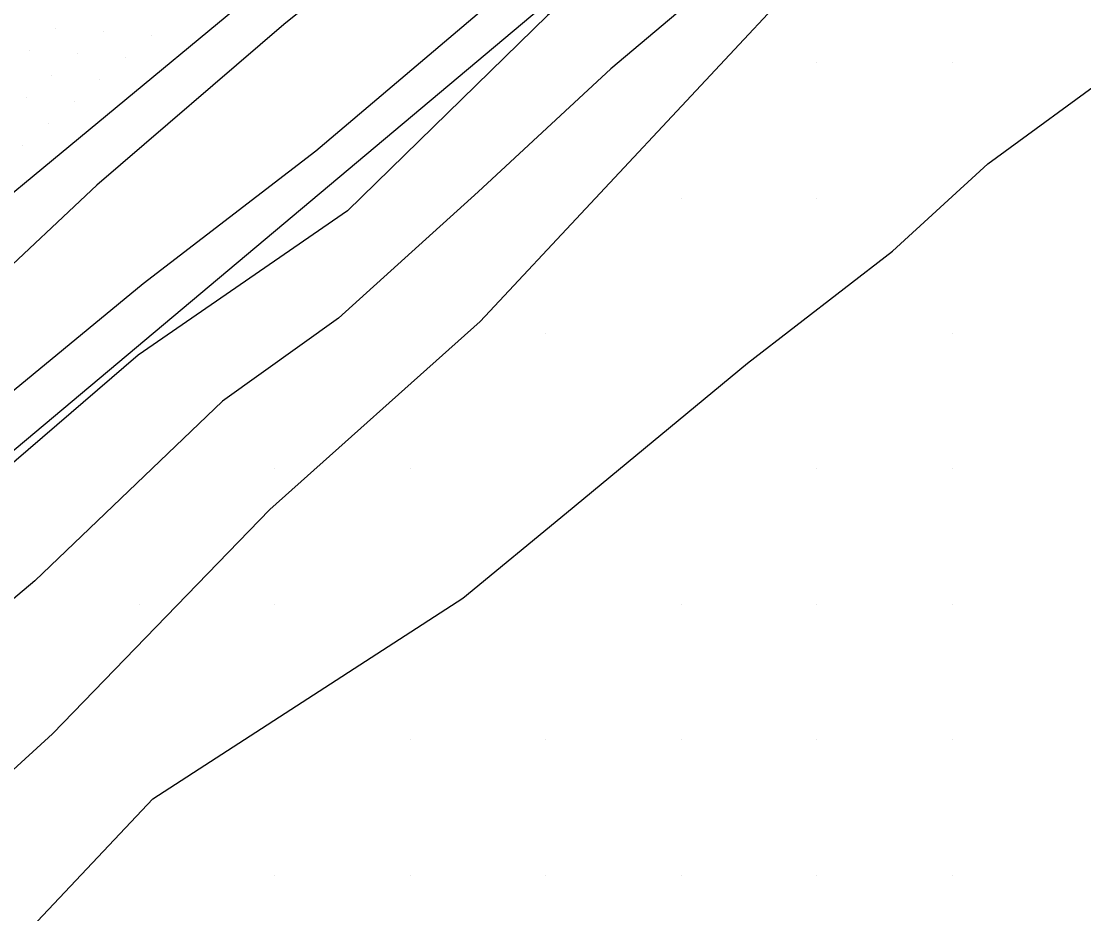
# Model space of a CAD drawing. Extents: x 1548934 to 1561348, y 809680 to 824075.
# Drawn here: x 1551561.3 to 1551639.7, y 810367.1 to 810433 of the extents above; entities that cross this region are included whole.
import ezdxf

# ---------------------------------------------------------------- set-up
doc = ezdxf.new("R2010")
doc.units = 0
for name, color, linetype in [('E_NCDOT_Vertical_Profile_Ground_Line', 7, 'Continuous'), ('Exist DTM QL2 LIDAR Elevation Point', 7, 'Continuous'), ('Exist DTM Scan Elevation Point', 7, 'Continuous'), ('Exist Vegetation Woods Line', 7, 'Continuous'), ('Pattern_8', 7, 'Continuous'), ('PH Exist DTM Breakline', 7, 'Continuous')]:
    doc.layers.add(name, color=color, linetype=linetype)

msp = doc.modelspace()

# ---------------------------------------------------------------- linework, layer by layer
at = {"layer": 'E_NCDOT_Vertical_Profile_Ground_Line'}
msp.add_lwpolyline([(1551472.114, 810348.455), (1551474.033, 810349.864), (1551485.635, 810359.04), (1551508.804, 810378.107), (1551532.171, 810396.944), (1551555.367, 810415.98), (1551578.48, 810435.112), (1551601.469, 810454.389), (1551624.767, 810473.305), (1551647.833, 810492.493), (1551655.173, 810499.148), (1551678.162, 810518.425), (1551701.203, 810537.641), (1551723.995, 810557.146), (1551746.83, 810576.602), (1551761.526, 810588.983)], dxfattribs=at)
at = {"layer": 'Exist DTM QL2 LIDAR Elevation Point'}
for p, q in [((1551619.989, 810429.965), (1551619.989, 810429.965)), ((1551629.989, 810429.965), (1551629.989, 810429.965)), ((1551609.988, 810419.965), (1551609.988, 810419.965)), ((1551619.989, 810419.965), (1551619.989, 810419.965)), ((1551599.987, 810409.964), (1551599.987, 810409.964)), ((1551629.989, 810409.964), (1551629.989, 810409.964)), ((1551579.985, 810399.963), (1551579.985, 810399.963)), ((1551589.986, 810399.963), (1551589.986, 810399.963)), ((1551619.989, 810399.963), (1551619.989, 810399.963)), ((1551629.989, 810399.963), (1551629.989, 810399.963)), ((1551569.985, 810389.962), (1551569.985, 810389.962)), ((1551579.985, 810389.962), (1551579.985, 810389.962)), ((1551609.988, 810389.962), (1551609.988, 810389.962)), ((1551619.989, 810389.962), (1551619.989, 810389.962)), ((1551629.989, 810389.962), (1551629.989, 810389.962)), ((1551589.986, 810379.961), (1551589.986, 810379.961)), ((1551599.987, 810379.961), (1551599.987, 810379.961)), ((1551609.988, 810379.961), (1551609.988, 810379.961)), ((1551619.989, 810379.961), (1551619.989, 810379.961)), ((1551629.989, 810379.961), (1551629.989, 810379.961)), ((1551579.985, 810369.961), (1551579.985, 810369.961)), ((1551589.986, 810369.961), (1551589.986, 810369.961)), ((1551599.987, 810369.961), (1551599.987, 810369.961)), ((1551609.988, 810369.961), (1551609.988, 810369.961)), ((1551619.989, 810369.961), (1551619.989, 810369.961)), ((1551629.989, 810369.961), (1551629.989, 810369.961))]:
    msp.add_line(p, q, dxfattribs=at)
at = {"layer": 'Exist DTM Scan Elevation Point'}
for p, q in [((1551563.815, 810432.512), (1551563.815, 810432.512)), ((1551567.341, 810432.244), (1551567.341, 810432.244)), ((1551570.867, 810431.977), (1551570.867, 810431.977)), ((1551561.919, 810430.883), (1551561.919, 810430.883)), ((1551565.445, 810430.615), (1551565.445, 810430.615)), ((1551568.971, 810430.348), (1551568.971, 810430.348)), ((1551563.548, 810428.986), (1551563.548, 810428.986)), ((1551567.074, 810428.719), (1551567.074, 810428.719)), ((1551561.652, 810427.358), (1551561.652, 810427.358)), ((1551565.178, 810427.09), (1551565.178, 810427.09)), ((1551563.281, 810425.462), (1551563.281, 810425.462)), ((1551561.385, 810423.833), (1551561.385, 810423.833))]:
    msp.add_line(p, q, dxfattribs=at)
at = {"layer": 'Exist Vegetation Woods Line'}
msp.add_lwpolyline([(1551471.329, 810309.76), (1551496.193, 810327.353), (1551520.551, 810342.931), (1551538.101, 810357.103), (1551563.576, 810380.418), (1551579.637, 810396.971), (1551595.162, 810410.859), (1551619.573, 810436.998), (1551642.899, 810456.373), (1551671.935, 810478.896)], dxfattribs=at)
at = {"layer": 'Pattern_8'}
msp.add_lwpolyline([(1551527.646, 810373.589), (1551838.6, 810634.638)], dxfattribs=at)
at = {"layer": 'PH Exist DTM Breakline'}
for points in [[(1551527.679, 810376.385), (1551535.734, 810383.448), (1551541.813, 810388.7), (1551552.202, 810398.778), (1551570.283, 810413.664), (1551583.02, 810423.442), (1551600.888, 810438.601), (1551617.354, 810452.3), (1551631.359, 810463.754), (1551644.548, 810476.431), (1551657.736, 810488.379), (1551673.328, 810500.69), (1551686.535, 810512.5), (1551695.815, 810521.193)], [(1551677.801, 810514.194), (1551668.564, 810505.953), (1551658.209, 810497.256), (1551646.7, 810487.216), (1551632.508, 810476.453), (1551621.412, 810466.647), (1551610.482, 810457.599), (1551596.918, 810445.808), (1551580.656, 810432.764), (1551566.85, 810420.916), (1551558.924, 810413.491), (1551545.191, 810402.746), (1551535.638, 810395.965), (1551528.322, 810389.69), (1551515.654, 810379.062), (1551502.941, 810368.971), (1551489.963, 810357.825), (1551475.527, 810346.277), (1551465.061, 810338.705)], [(1551686.938, 810507.317), (1551677.582, 810499.413), (1551664.959, 810487.432), (1551650.646, 810474.966), (1551634.847, 810462.582), (1551621.136, 810450.797), (1551600.12, 810433.439), (1551585.369, 810419.011), (1551569.917, 810408.353), (1551556.828, 810397.109), (1551545.456, 810386.36), (1551541.546, 810382.376), (1551530.918, 810372.85)], [(1551477.618, 810298.302), (1551490.745, 810306.414), (1551501.518, 810315.494), (1551512.436, 810323.023), (1551523.434, 810332.94), (1551538.317, 810346.424), (1551548.493, 810354.562), (1551561.246, 810365.279), (1551570.987, 810375.621), (1551593.877, 810390.414), (1551601.531, 810396.722), (1551614.893, 810407.772), (1551625.579, 810416.034), (1551632.631, 810422.477), (1551651.472, 810436.294), (1551670.775, 810450.45), (1551699.84, 810472.965)], [(1551650.955, 810468.893), (1551639.858, 810460.398), (1551630.018, 810451.068), (1551617.784, 810440.45), (1551604.793, 810429.503), (1551595.009, 810420.427), (1551584.701, 810411.105), (1551576.141, 810404.969), (1551562.286, 810391.706), (1551551.752, 810382.857), (1551542.147, 810376.058), (1551525.187, 810366.114), (1551518.497, 810362.333), (1551506.039, 810353.732), (1551483.862, 810335.873), (1551471.09, 810326.111), (1551468.025, 810323.271)]]:
    msp.add_lwpolyline(points, dxfattribs=at)

doc.saveas('drawing.dxf')
